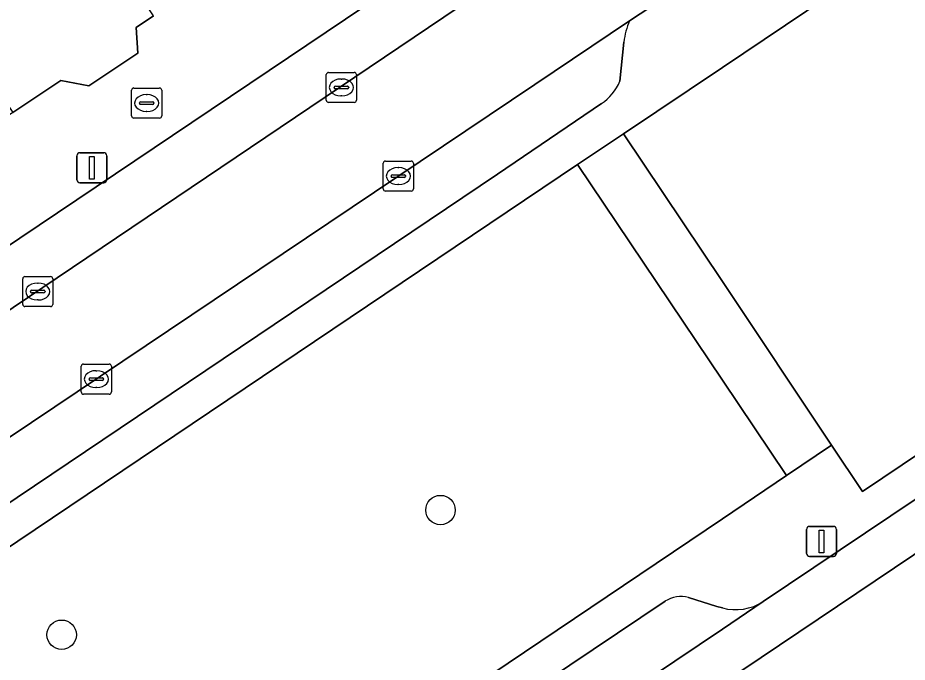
# Model space of a CAD drawing. Extents: x 159960 to 160866, y 382700 to 383354.
# Drawn here: x 160476.6 to 160506.14, y 382901.87 to 382923.27 of the extents above; entities that cross this region are included whole.
import ezdxf

# ---------------------------------------------------------------- set-up
doc = ezdxf.new("R2010")
doc.units = 0
for name, color, linetype in [('IMGEO_Boom', 7, 'Continuous'), ('IMGEO_Brandkraan', 7, 'Continuous'), ('IMGEO_Groenvoorziening', 7, 'Continuous'), ('IMGEO_Kolk', 7, 'Continuous'), ('IMGEO_Lichtmast', 7, 'Continuous'), ('IMGEO_Pand', 7, 'Continuous'), ('IMGEO_Parkeervlak_open', 7, 'Continuous'), ('IMGEO_Rijbaan_lokaal_gesloten', 7, 'Continuous'), ('IMGEO_Rijbaan_lokaal_open', 7, 'Continuous'), ('IMGEO_Voetpad_open', 7, 'Continuous')]:
    doc.layers.add(name, color=color, linetype=linetype)

msp = doc.modelspace()

# ---------------------------------------------------------------- linework, layer by layer
at = {"layer": 'IMGEO_Boom'}
for centre in [(160490.639, 382906.924), (160478.061, 382902.783)]:
    msp.add_circle(centre, 0.489, dxfattribs=at)
at = {"layer": 'IMGEO_Brandkraan'}
for p, q in [((160480.384, 382920.016), (160480.384, 382920.868)), ((160480.459, 382920.942), (160481.311, 382920.942)), ((160481.385, 382920.868), (160481.385, 382920.016)), ((160480.872, 382920.722), (160480.897, 382920.722)), ((160480.643, 382920.436), (160480.643, 382920.448)), ((160481.081, 382920.399), (160480.683, 382920.399)), ((160480.686, 382920.485), (160481.084, 382920.485)), ((160481.127, 382920.448), (160481.127, 382920.436)), ((160480.895, 382920.162), (160480.87, 382920.162)), ((160481.311, 382919.942), (160480.459, 382919.942))]:
    msp.add_line(p, q, dxfattribs=at)
for points in [[(160480.384, 382920.016), (160480.384, 382920.868)], [(160480.459, 382920.942), (160481.311, 382920.942)], [(160481.385, 382920.868), (160481.385, 382920.016)], [(160481.311, 382919.942), (160480.459, 382919.942)]]:
    msp.add_lwpolyline(points, dxfattribs=at)
for centre, radius, start, end in [((160480.461, 382920.866), 0.0765, 91.552, 178.448), ((160480.461, 382920.866), 0.0765, 91.552, 178.448), ((160481.309, 382920.866), 0.0765, 1.552, 88.448), ((160481.309, 382920.866), 0.0765, 1.552, 88.448), ((160480.683, 382920.445), 0.0403, 85.8775, 175.7526), ((160480.68, 382920.435), 0.0366, 178.938, 274.7102), ((160481.084, 382920.442), 0.043, 264.8664, 352.4533), ((160481.088, 382920.447), 0.0386, 1.7309, 96.639), ((160480.461, 382920.018), 0.0765, 181.552, 268.448), ((160480.461, 382920.018), 0.0765, 181.552, 268.448), ((160481.309, 382920.018), 0.0765, 271.552, 358.448), ((160481.309, 382920.018), 0.0765, 271.552, 358.448)]:
    msp.add_arc(centre, radius, start, end, dxfattribs=at)
for centre, major_axis, ratio, start_param, end_param in [((160480.871, 382920.442), (-0.387, 0.002), 0.722429, 4.712389, 7.853982), ((160480.896, 382920.442), (-0.39, 0.002), 0.717154, 1.570796, 4.712389)]:
    msp.add_ellipse(centre, major_axis=major_axis, ratio=ratio, start_param=start_param, end_param=end_param, dxfattribs=at)
at = {"layer": 'IMGEO_Groenvoorziening'}
msp.add_lwpolyline([(160543.966, 382935.075), (160550.712, 382939.643), (160547.503, 382944.374), (160546.683, 382943.866), (160544.984, 382946.283), (160545.775, 382946.922), (160543.226, 382950.68), (160500, 382921.626), (160496.721, 382919.422), (160500, 382914.514), (160503.626, 382909.085), (160504.654, 382907.546), (160527.954, 382923.207)], dxfattribs=at)
msp.add_lwpolyline([(160474.811, 382889.677), (160500, 382906.637), (160502.13, 382908.071), (160500, 382911.244), (160495.193, 382918.403), (160467.857, 382900.011)], close=True, dxfattribs=at)
at = {"layer": 'IMGEO_Kolk'}
for p, q in [((160486.924, 382921.461), (160487.776, 382921.461)), ((160486.849, 382920.535), (160486.849, 382921.387)), ((160487.337, 382921.241), (160487.362, 382921.241)), ((160487.85, 382921.387), (160487.85, 382920.535)), ((160487.108, 382920.955), (160487.108, 382920.967)), ((160487.546, 382920.918), (160487.148, 382920.918)), ((160487.151, 382921.004), (160487.549, 382921.004)), ((160487.592, 382920.967), (160487.592, 382920.955)), ((160487.36, 382920.681), (160487.335, 382920.681)), ((160487.776, 382920.461), (160486.924, 382920.461)), ((160488.816, 382918.517), (160489.668, 382918.517)), ((160488.741, 382917.591), (160488.741, 382918.443)), ((160489.229, 382918.297), (160489.254, 382918.297)), ((160489.742, 382918.443), (160489.742, 382917.591)), ((160489, 382918.011), (160489, 382918.023)), ((160489.438, 382917.974), (160489.04, 382917.974)), ((160489.043, 382918.06), (160489.441, 382918.06)), ((160489.484, 382918.023), (160489.484, 382918.011)), ((160489.252, 382917.737), (160489.227, 382917.737)), ((160489.668, 382917.517), (160488.816, 382917.517)), ((160476.842, 382914.682), (160477.694, 382914.682)), ((160476.767, 382913.756), (160476.767, 382914.608)), ((160477.255, 382914.462), (160477.28, 382914.462)), ((160477.768, 382914.608), (160477.768, 382913.756)), ((160477.026, 382914.176), (160477.026, 382914.188)), ((160477.464, 382914.139), (160477.066, 382914.139)), ((160477.069, 382914.225), (160477.467, 382914.225)), ((160477.51, 382914.188), (160477.51, 382914.176)), ((160477.278, 382913.902), (160477.253, 382913.902)), ((160477.694, 382913.682), (160476.842, 382913.682)), ((160478.713, 382910.847), (160478.713, 382911.699)), ((160478.788, 382911.773), (160479.64, 382911.773)), ((160479.714, 382911.699), (160479.714, 382910.847)), ((160479.201, 382911.553), (160479.226, 382911.553)), ((160478.972, 382911.267), (160478.972, 382911.279)), ((160479.41, 382911.23), (160479.012, 382911.23)), ((160479.015, 382911.316), (160479.413, 382911.316)), ((160479.456, 382911.279), (160479.456, 382911.267)), ((160479.224, 382910.993), (160479.199, 382910.993)), ((160479.64, 382910.773), (160478.788, 382910.773))]:
    msp.add_line(p, q, dxfattribs=at)
for points in [[(160486.924, 382921.461), (160487.776, 382921.461)], [(160486.849, 382920.535), (160486.849, 382921.387)], [(160487.85, 382921.387), (160487.85, 382920.535)], [(160487.776, 382920.461), (160486.924, 382920.461)], [(160488.816, 382918.517), (160489.668, 382918.517)], [(160488.741, 382917.591), (160488.741, 382918.443)], [(160489.742, 382918.443), (160489.742, 382917.591)], [(160489.668, 382917.517), (160488.816, 382917.517)], [(160476.842, 382914.682), (160477.694, 382914.682)], [(160476.767, 382913.756), (160476.767, 382914.608)], [(160477.768, 382914.608), (160477.768, 382913.756)], [(160477.694, 382913.682), (160476.842, 382913.682)], [(160478.713, 382910.847), (160478.713, 382911.699)], [(160478.788, 382911.773), (160479.64, 382911.773)], [(160479.714, 382911.699), (160479.714, 382910.847)], [(160479.64, 382910.773), (160478.788, 382910.773)]]:
    msp.add_lwpolyline(points, dxfattribs=at)
for centre, radius, start, end in [((160486.926, 382921.385), 0.0765, 91.552, 178.448), ((160486.926, 382921.385), 0.0765, 91.552, 178.448), ((160487.774, 382921.385), 0.0765, 1.552, 88.448), ((160487.774, 382921.385), 0.0765, 1.552, 88.448), ((160487.148, 382920.964), 0.0403, 85.8775, 175.7526), ((160487.145, 382920.954), 0.0366, 178.938, 274.7102), ((160487.549, 382920.961), 0.043, 264.8664, 352.4533), ((160487.553, 382920.966), 0.0386, 1.7309, 96.639), ((160486.926, 382920.537), 0.0765, 181.552, 268.448), ((160486.926, 382920.537), 0.0765, 181.552, 268.448), ((160487.774, 382920.537), 0.0765, 271.552, 358.448), ((160487.774, 382920.537), 0.0765, 271.552, 358.448), ((160488.818, 382918.441), 0.0765, 91.552, 178.448), ((160488.818, 382918.441), 0.0765, 91.552, 178.448), ((160489.666, 382918.441), 0.0765, 1.552, 88.448), ((160489.666, 382918.441), 0.0765, 1.552, 88.448), ((160489.04, 382918.02), 0.0403, 85.8775, 175.7526), ((160489.037, 382918.01), 0.0366, 178.938, 274.7102), ((160489.441, 382918.017), 0.043, 264.8664, 352.4533), ((160489.445, 382918.022), 0.0386, 1.7309, 96.639), ((160488.818, 382917.593), 0.0765, 181.552, 268.448), ((160488.818, 382917.593), 0.0765, 181.552, 268.448), ((160489.666, 382917.593), 0.0765, 271.552, 358.448), ((160489.666, 382917.593), 0.0765, 271.552, 358.448), ((160476.844, 382914.606), 0.0765, 91.552, 178.448), ((160476.844, 382914.606), 0.0765, 91.552, 178.448), ((160477.692, 382914.606), 0.0765, 1.552, 88.448), ((160477.692, 382914.606), 0.0765, 1.552, 88.448), ((160477.066, 382914.185), 0.0403, 85.8775, 175.7526), ((160477.063, 382914.175), 0.0366, 178.938, 274.7102), ((160477.467, 382914.182), 0.043, 264.8664, 352.4533), ((160477.471, 382914.187), 0.0386, 1.7309, 96.639), ((160476.844, 382913.758), 0.0765, 181.552, 268.448), ((160476.844, 382913.758), 0.0765, 181.552, 268.448), ((160477.692, 382913.758), 0.0765, 271.552, 358.448), ((160477.692, 382913.758), 0.0765, 271.552, 358.448), ((160478.79, 382911.697), 0.0765, 91.552, 178.448), ((160478.79, 382911.697), 0.0765, 91.552, 178.448), ((160479.638, 382911.697), 0.0765, 1.552, 88.448), ((160479.638, 382911.697), 0.0765, 1.552, 88.448), ((160479.012, 382911.276), 0.0403, 85.8775, 175.7526), ((160479.009, 382911.266), 0.0366, 178.938, 274.7102), ((160479.413, 382911.273), 0.043, 264.8664, 352.4533), ((160479.417, 382911.278), 0.0386, 1.7309, 96.639), ((160478.79, 382910.849), 0.0765, 181.552, 268.448), ((160478.79, 382910.849), 0.0765, 181.552, 268.448), ((160479.638, 382910.849), 0.0765, 271.552, 358.448), ((160479.638, 382910.849), 0.0765, 271.552, 358.448)]:
    msp.add_arc(centre, radius, start, end, dxfattribs=at)
for centre, major_axis, ratio, start_param, end_param in [((160487.336, 382920.961), (-0.387, 0.002), 0.722429, 4.712389, 7.853982), ((160487.361, 382920.961), (-0.39, 0.002), 0.717154, 1.570796, 4.712389), ((160489.228, 382918.017), (-0.387, 0.002), 0.722429, 4.712389, 7.853982), ((160489.253, 382918.017), (-0.39, 0.002), 0.717154, 1.570796, 4.712389), ((160477.254, 382914.182), (-0.387, 0.002), 0.722429, 4.712389, 7.853982), ((160477.279, 382914.182), (-0.39, 0.002), 0.717154, 1.570796, 4.712389), ((160479.2, 382911.273), (-0.387, 0.002), 0.722429, 4.712389, 7.853982), ((160479.225, 382911.273), (-0.39, 0.002), 0.717154, 1.570796, 4.712389)]:
    msp.add_ellipse(centre, major_axis=major_axis, ratio=ratio, start_param=start_param, end_param=end_param, dxfattribs=at)
at = {"layer": 'IMGEO_Lichtmast'}
for p, q in [((160478.669, 382918.794), (160479.459, 382918.794)), ((160479.459, 382918.794), (160478.669, 382918.794)), ((160478.569, 382917.894), (160478.569, 382918.694)), ((160478.569, 382918.694), (160478.569, 382917.894)), ((160479.559, 382918.694), (160479.559, 382917.894)), ((160479.559, 382917.894), (160479.559, 382918.694)), ((160479.459, 382917.794), (160478.669, 382917.794)), ((160478.669, 382917.794), (160479.459, 382917.794)), ((160502.895, 382906.384), (160503.685, 382906.384)), ((160503.685, 382906.384), (160502.895, 382906.384)), ((160502.795, 382905.484), (160502.795, 382906.284)), ((160502.795, 382906.284), (160502.795, 382905.484)), ((160503.785, 382906.284), (160503.785, 382905.484)), ((160503.785, 382905.484), (160503.785, 382906.284)), ((160503.685, 382905.384), (160502.895, 382905.384)), ((160502.895, 382905.384), (160503.685, 382905.384))]:
    msp.add_line(p, q, dxfattribs=at)
for points in [[(160478.989, 382918.669), (160479.139, 382918.669), (160479.139, 382917.919), (160478.989, 382917.919), (160478.989, 382918.669)], [(160503.215, 382906.259), (160503.365, 382906.259), (160503.365, 382905.509), (160503.215, 382905.509), (160503.215, 382906.259)]]:
    msp.add_lwpolyline(points, dxfattribs=at)
for centre, start, end in [((160478.669, 382918.694), 90, 180), ((160478.669, 382918.694), 90, 180), ((160479.459, 382918.694), 0, 90), ((160479.459, 382918.694), 360, 90), ((160478.669, 382917.894), 180, 270), ((160478.669, 382917.894), 180, 270), ((160479.459, 382917.894), 270, 0), ((160479.459, 382917.894), 270, 0), ((160502.895, 382906.284), 90, 180), ((160502.895, 382906.284), 90, 180), ((160503.685, 382906.284), 0, 90), ((160503.685, 382906.284), 360, 90), ((160502.895, 382905.484), 180, 270), ((160502.895, 382905.484), 180, 270), ((160503.685, 382905.484), 270, 0), ((160503.685, 382905.484), 270, 0)]:
    msp.add_arc(centre, 0.1, start, end, dxfattribs=at)
at = {"layer": 'IMGEO_Pand'}
msp.add_lwpolyline([(160474.384, 382933.325), (160469.677, 382930.171), (160476.442, 382920.132), (160478.032, 382921.197), (160478.964, 382921.013), (160480.592, 382922.103), (160480.535, 382922.957), (160481.11, 382923.342)], close=True, dxfattribs=at)
at = {"layer": 'IMGEO_Parkeervlak_open'}
for points in [[(160465.099, 382906.001), (160495.672, 382926.63)], [(160492.593, 382926.669), (160466.455, 382909.096)], [(160496.919, 382923.173), (160493.768, 382921.059), (160467.177, 382903.196)], [(160496.598, 382921.165), (160496.726, 382922.47)], [(160492.538, 382918.084), (160495.983, 382920.426)], [(160468.603, 382903.37), (160469.558, 382903.103), (160470.311, 382903.129), (160492.538, 382918.084)], [(160500, 382903.672), (160499.811, 382903.727), (160498.875, 382904.022)], [(160480.304, 382889.735), (160500, 382902.973), (160501.357, 382903.884)], [(160498.095, 382903.895), (160481.429, 382892.711), (160481.056, 382892.029), (160481.007, 382891.03)]]:
    msp.add_lwpolyline(points, dxfattribs=at)
for centre, radius, start, end in [((160499.364, 382922.124), 2.66, 156.773, 172.5237), ((160495.068, 382921.813), 1.661, 303.4108, 337.0544), ((160498.63, 382903.066), 0.987, 75.6528, 122.8427), ((160500.432, 382905.353), 1.736, 255.5713, 302.1875)]:
    msp.add_arc(centre, radius, start, end, dxfattribs=at)
at = {"layer": 'IMGEO_Rijbaan_lokaal_gesloten'}
msp.add_lwpolyline([(160477.885, 382886.287), (160500, 382901.164), (160524.128, 382917.394), (160524.248, 382917.475), (160523.422, 382918.699), (160501.357, 382903.884), (160500, 382902.973), (160480.304, 382889.735), (160477.075, 382887.533)], close=True, dxfattribs=at)
at = {"layer": 'IMGEO_Rijbaan_lokaal_open'}
for points in [[(160493.768, 382921.059), (160496.919, 382923.173), (160498.009, 382923.904), (160496.024, 382926.864), (160495.846, 382926.747), (160495.672, 382926.63), (160465.099, 382906.001), (160464.776, 382905.783), (160466.706, 382902.882), (160467.177, 382903.196)], [(160500, 382901.164), (160477.885, 382886.287), (160479.808, 382883.436), (160500, 382897.005), (160526.061, 382914.524), (160526.181, 382914.604), (160524.248, 382917.475), (160524.128, 382917.394)]]:
    msp.add_lwpolyline(points, close=True, dxfattribs=at)
at = {"layer": 'IMGEO_Voetpad_open'}
for points in [[(160410.07, 382861.949), (160415.268, 382865.398), (160416.783, 382866.403), (160416.621, 382866.647), (160416.118, 382867.403), (160433.527, 382879.124), (160435.03, 382880.147), (160459.475, 382896.568), (160460.477, 382895.074), (160462.489, 382896.421), (160465.846, 382898.668), (160467.857, 382900.011), (160495.193, 382918.403), (160496.721, 382919.422), (160500, 382921.626), (160543.226, 382950.68), (160544.698, 382951.695), (160563.415, 382964.323)], [(160466.455, 382909.096), (160492.593, 382926.669)], [(160500.312, 382925.449), (160500.301, 382925.441), (160500, 382925.239), (160498.009, 382923.904), (160496.919, 382923.173)], [(160527.954, 382923.207), (160504.654, 382907.546), (160503.626, 382909.085), (160502.13, 382908.071), (160500, 382906.637), (160474.811, 382889.677), (160472.772, 382888.331), (160469.445, 382886.045), (160467.44, 382884.688), (160468.445, 382883.188), (160445.597, 382867.827), (160445.107, 382868.54), (160443.538, 382867.502), (160442.031, 382866.486), (160440.445, 382865.416), (160440.949, 382864.662), (160425.07, 382853.944), (160424.571, 382854.695), (160423.073, 382853.686), (160421.869, 382852.868), (160419.321, 382851.159)], [(160481.11, 382923.342), (160480.535, 382922.957), (160480.592, 382922.103), (160478.964, 382921.013), (160478.032, 382921.197), (160476.442, 382920.132), (160475.975, 382919.819), (160475.784, 382918.853), (160474.31, 382917.865), (160473.407, 382918.043), (160471.767, 382916.945), (160471.276, 382916.616), (160471.324, 382915.899), (160469.681, 382914.798), (160468.645, 382915.003), (160466.946, 382913.865), (160466.554, 382913.602), (160466.349, 382912.567), (160464.973, 382911.645), (160464.031, 382911.832), (160462.233, 382910.627), (160460.826, 382909.684), (160461.277, 382909.012), (160458.095, 382906.88)], [(160496.726, 382922.47), (160496.598, 382921.165)], [(160501.357, 382903.884), (160523.422, 382918.699), (160525.725, 382920.246), (160528.837, 382922.335)], [(160495.983, 382920.426), (160492.538, 382918.084), (160470.311, 382903.129), (160469.558, 382903.103), (160468.603, 382903.37)], [(160498.875, 382904.022), (160499.811, 382903.727), (160500, 382903.672)], [(160481.007, 382891.03), (160481.056, 382892.029), (160481.429, 382892.711), (160498.095, 382903.895)]]:
    msp.add_lwpolyline(points, dxfattribs=at)
msp.add_lwpolyline([(160500, 382914.514), (160496.721, 382919.422), (160495.193, 382918.403), (160500, 382911.244), (160502.13, 382908.071), (160503.626, 382909.085)], close=True, dxfattribs=at)
for centre, radius, start, end in [((160499.364, 382922.124), 2.66, 156.773, 172.5237), ((160495.068, 382921.813), 1.661, 303.4108, 337.0544), ((160498.63, 382903.066), 0.987, 75.6528, 122.8427), ((160500.432, 382905.353), 1.736, 255.5713, 302.1875)]:
    msp.add_arc(centre, radius, start, end, dxfattribs=at)

doc.saveas('drawing.dxf')
